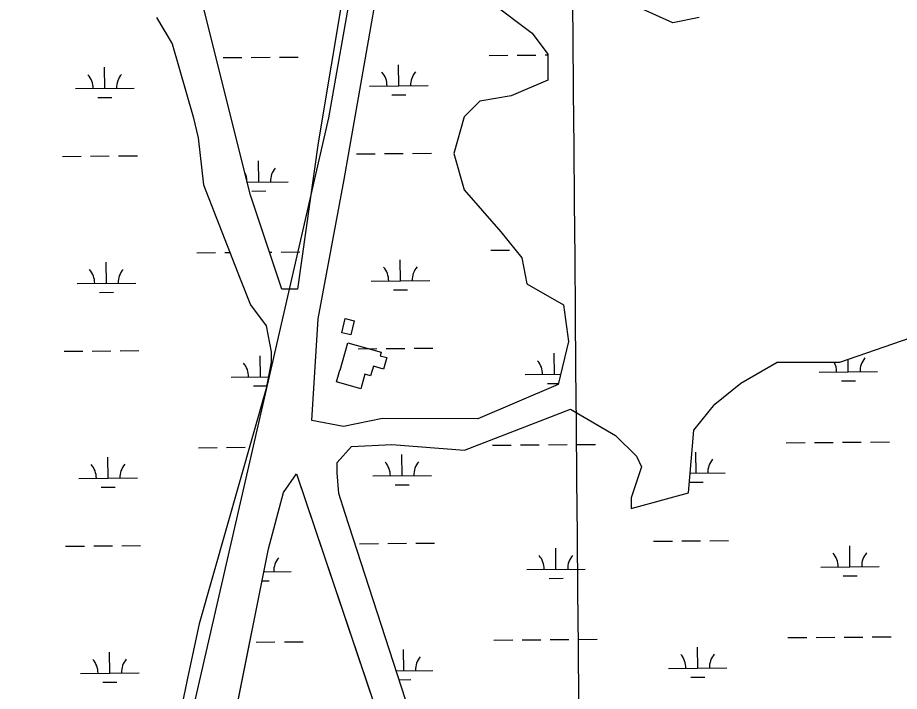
# Model space of a CAD drawing. Extents: x 3568792 to 3606828, y 529143 to 554785.
# Drawn here: x 3596385 to 3597890, y 548975 to 550124 of the extents above; entities that cross this region are included whole.
import ezdxf

# ---------------------------------------------------------------- set-up
doc = ezdxf.new("R2010")
doc.units = 0
for name, color, linetype in [('V-BLDG-OTLN', 7, 'Continuous'), ('V-GRID-MAJR', 7, 'Continuous'), ('V-TOPO-SHOR', 7, 'Continuous'), ('V-UTIL-LINE', 7, 'Continuous'), ('V-WETL-SWMP', 7, 'Continuous')]:
    doc.layers.add(name, color=color, linetype=linetype)

msp = doc.modelspace()

# ---------------------------------------------------------------- linework, layer by layer
at = {"layer": 'V-BLDG-OTLN'}
for points in [[(3596959.3468265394, 549607.1253846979), (3596953.6028380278, 549582.9234331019), (3596938.5578681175, 549586.4944259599), (3596944.3028566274, 549610.6963775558)], [(3596948.8738474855, 549569.3094603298), (3597005.6067340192, 549553.3604922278), (3597003.923737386, 549547.3735042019), (3597015.2487147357, 549544.1895105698), (3597009.7337257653, 549524.5725498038), (3596992.230760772, 549529.4935399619), (3596987.6317699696, 549513.1355726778), (3596977.7157898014, 549515.9235671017), (3596970.6808038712, 549490.9036171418), (3596929.0658871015, 549502.6045937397), (3596934.7838756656, 549522.940553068), (3596935.755873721, 549522.6675536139)]]:
    msp.add_lwpolyline(points, close=True, dxfattribs=at)
at = {"layer": 'V-GRID-MAJR'}
msp.add_spline([(3597466.983, 534753.91), (3597414.107, 540812.762), (3597361.214, 546873.547), (3597308.3200000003, 552934.3470000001), (3597308.3030000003, 552936.264)], degree=3, dxfattribs=at)
at = {"layer": 'V-TOPO-SHOR'}
for p, q in [((3596622.1010005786, 550124.4660038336), (3596648.8170005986, 550079.9080039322)), ((3596648.8170005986, 550079.9080039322), (3596684.4390006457, 549955.1460042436)), ((3596684.4390006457, 549955.1460042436), (3596693.344000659, 549919.5000043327)), ((3596693.344000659, 549919.5000043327), (3596702.2500006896, 549839.2960045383)), ((3596702.2500006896, 549839.2960045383), (3596764.588000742, 549678.8880049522)), ((3596764.588000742, 549678.8880049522), (3596782.3990007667, 549634.331005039)), ((3596782.3990007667, 549634.331005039), (3596809.1150007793, 549598.6840051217)), ((3597788.716542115, 549536.3047107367), (3597993.5405288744, 549607.5967178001)), ((3596809.1150007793, 549598.6840051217), (3596818.0200007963, 549554.1270052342)), ((3596818.0200007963, 549554.1270052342), (3596818.0200008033, 549536.3040052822)), ((3596818.0200008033, 549536.3040052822), (3596809.115000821, 549491.7460054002)), ((3597619.512554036, 549500.6587043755), (3597681.8505505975, 549536.3047062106)), ((3597681.8505505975, 549536.3047062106), (3597788.716542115, 549536.3047107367)), ((3597574.985556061, 549465.0127032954), (3597619.512554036, 549500.6587043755)), ((3596809.115000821, 549491.7460054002), (3596694.6549964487, 549089.6779766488)), ((3597148.0447377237, 549386.0361399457), (3597328.883726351, 549456.432146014)), ((3597328.883726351, 549456.432146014), (3597405.7825672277, 549411.5426973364)), ((3597539.364557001, 549420.4547027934), (3597574.985556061, 549465.0127032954)), ((3597405.7825672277, 549411.5426973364), (3597441.4045628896, 549375.8966996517)), ((3597530.4585531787, 549313.5157048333), (3597539.3645570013, 549420.4547027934)), ((3596930.6997541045, 549365.4701312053), (3596954.7927533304, 549392.3301316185)), ((3596954.7927533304, 549392.3301316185), (3597023.6887480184, 549396.0311344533)), ((3597023.6887480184, 549396.0311344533), (3597148.0447377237, 549386.0361399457)), ((3597441.4045628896, 549375.8966996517), (3597450.309561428, 549358.0737004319)), ((3596930.1977533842, 549347.5111315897), (3596930.6997541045, 549365.4701312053)), ((3596838.679972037, 549314.0952426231), (3596861.2769408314, 549345.964234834)), ((3596861.2769408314, 549345.964234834), (3597280.5348296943, 548102.1842070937)), ((3596933.4927516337, 549312.362132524), (3596930.1977533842, 549347.5111315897)), ((3597450.309561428, 549358.0737004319), (3597432.498560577, 549304.6047008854)), ((3596813.2700226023, 549217.5612552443), (3596838.679972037, 549314.0952426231)), ((3596943.9587493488, 549278.0181337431), (3596933.4927516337, 549312.362132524)), ((3597432.4985598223, 549286.7817012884), (3597530.4585531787, 549313.5157048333)), ((3597432.498560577, 549304.6047008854), (3597432.4985598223, 549286.7817012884)), ((3597086.587719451, 548839.4391496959), (3596943.9587493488, 549278.0181337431)), ((3596651.524611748, 548410.3784038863), (3596813.2700226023, 549217.5612552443)), ((3596694.6549964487, 549089.6779766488), (3596676.832996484, 549005.0229768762)), ((3596676.832996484, 549005.0229768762), (3596619.9899966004, 548735.0259776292))]:
    msp.add_line(p, q, dxfattribs=at)
for points in [[(3597245.482, 552370.175), (3597245.482, 552289.971), (3597236.576, 551978.067), (3597174.238, 551505.755), (3597111.9, 551095.824), (3597076.279, 550766.0970000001), (3596987.224, 550445.281), (3596898.17, 549910.588), (3596862.548, 549661.0650000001), (3596835.832, 549661.0650000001), (3596782.399, 549821.473), (3596675.534, 550249.227), (3596693.345, 550293.785), (3596728.967, 550400.723), (3596764.589, 550694.804), (3596773.494, 550819.566), (3596800.21, 550944.328), (3596826.927, 551033.443), (3596844.737, 551113.647), (3596853.643, 551167.116)], [(3597307.501, 549498.578), (3597170.382, 549439.446), (3597008.075, 549440.367), (3596941.454, 549426.64), (3596887.473, 549436.763), (3596898.309, 549610.68), (3596942.697, 549848.207), (3597040.657, 550409.635), (3597174.238, 551122.558), (3597236.576, 551692.897), (3597308.703, 552315.419)], [(3597192.052, 550151.202), (3597263.295, 550097.732), (3597290.012, 550062.086), (3597290.012, 550017.528), (3597227.674, 549990.794), (3597174.241, 549981.882), (3597147.525, 549955.148), (3597129.714, 549892.767), (3597147.525, 549830.386), (3597209.863, 549759.094), (3597245.485, 549714.536), (3597254.39, 549669.978), (3597316.728, 549634.332), (3597325.633, 549571.951), (3597307.501, 549498.578)], [(3597548.269, 550124.4670000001), (3597503.742, 550115.555), (3597423.593, 550151.202)]]:
    msp.add_lwpolyline(points, dxfattribs=at)
at = {"layer": 'V-UTIL-LINE'}
msp.add_lwpolyline([(3596478.018005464, 548044.0498855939), (3596916.395128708, 549953.510066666), (3597037.5198864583, 550639.8866939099), (3597192.291576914, 551830.9533117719), (3597296.860367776, 552939.3820949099)], dxfattribs=at)
at = {"layer": 'V-WETL-SWMP'}
for p, q in [((3596622.101000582, 550124.4660038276), (3596648.817000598, 550079.9080039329)), ((3596648.817000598, 550079.9080039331), (3596684.4390006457, 549955.1460042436)), ((3596735.9048702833, 550056.1823839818), (3596767.903731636, 550056.4523324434)), ((3596783.9031623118, 550056.5873066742), (3596815.9020236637, 550056.8572551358)), ((3596831.90145434, 550056.9922293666), (3596863.900315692, 550057.2621778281)), ((3597189.834901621, 550060.0118921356), (3597221.8334026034, 550060.2818375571)), ((3597237.8326530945, 550060.4168102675), (3597269.831154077, 550060.6867556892)), ((3597285.830404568, 550060.8217283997), (3597290.0159700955, 550060.857038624)), ((3596533.748135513, 550003.7331535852), (3596533.4444434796, 550039.7318725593)), ((3597035.6782338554, 550007.9675922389), (3597035.3745158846, 550043.9663106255)), ((3596985.6805760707, 550007.5458025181), (3597085.6758916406, 550008.3893819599)), ((3596483.7499146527, 550003.3113591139), (3596583.7463563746, 550004.1549480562)), ((3596521.878736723, 549988.2014720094), (3596545.877882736, 549988.4039333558)), ((3597023.8089813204, 549992.4359120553), (3597047.807857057, 549992.6383711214)), ((3596684.4390006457, 549955.1460042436), (3596693.344000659, 549919.5000043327)), ((3596693.344000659, 549919.5000043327), (3596702.25000069, 549839.2960045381)), ((3596461.316519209, 549887.6859993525), (3596493.31538056, 549887.955947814)), ((3596509.3148112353, 549888.090922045), (3596541.3136725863, 549888.3608705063)), ((3596557.313103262, 549888.4958447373), (3596589.311964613, 549888.7657931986)), ((3596963.247527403, 549891.9204468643), (3596995.246028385, 549892.1903922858)), ((3597011.2452788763, 549892.3253649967), (3597043.2437798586, 549892.5953104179)), ((3597059.2430303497, 549892.7302831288), (3597091.241531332, 549893.0002285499)), ((3596796.5402802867, 549844.0823504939), (3596796.236588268, 549880.0810695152)), ((3596776.792168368, 549843.9157516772), (3596846.538501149, 549844.5041449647)), ((3596702.25000069, 549839.2960045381), (3596764.5880007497, 549678.8880049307)), ((3596784.6708814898, 549828.5506688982), (3596808.6700275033, 549828.7531302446)), ((3596690.712990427, 549723.1143069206), (3596722.711851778, 549723.3842553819)), ((3596738.7112824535, 549723.5192296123), (3596747.2154656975, 549723.5909725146)), ((3596814.8142115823, 549724.1612402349), (3596818.708433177, 549724.1940926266)), ((3596834.7078638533, 549724.3290668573), (3596866.7067252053, 549724.5990153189)), ((3597192.641550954, 549727.348735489), (3597224.6400519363, 549727.6186809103)), ((3596536.5545451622, 549671.069991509), (3596536.2508531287, 549707.068710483)), ((3597038.4848831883, 549675.3044355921), (3597038.1811652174, 549711.3031539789)), ((3596764.58800075, 549678.8880049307), (3596782.3990007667, 549634.3310050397)), ((3596486.5563243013, 549670.6481970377), (3596586.5527660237, 549671.49178598)), ((3596988.4872254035, 549674.8826458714), (3597088.4825409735, 549675.7262253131)), ((3596524.6851463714, 549655.5383099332), (3596548.6842923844, 549655.7407712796)), ((3597026.6156306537, 549659.7727554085), (3597050.6145063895, 549659.9752144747)), ((3596782.399000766, 549634.3310050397), (3596809.1150007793, 549598.6840051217)), ((3597788.716542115, 549536.3047107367), (3597993.540528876, 549607.5967178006)), ((3596809.1150007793, 549598.6840051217), (3596818.0200007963, 549554.1270052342)), ((3596966.0541767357, 549559.2572902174), (3596998.0526777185, 549559.5272356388)), ((3597014.0519282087, 549559.6622083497), (3597046.050429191, 549559.9321537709)), ((3597062.049679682, 549560.0671264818), (3597094.0481806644, 549560.337071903)), ((3596464.122928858, 549555.0228372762), (3596496.121790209, 549555.2927857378)), ((3596512.1212208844, 549555.4277599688), (3596544.1200822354, 549555.6977084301)), ((3596560.119512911, 549555.832682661), (3596592.118374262, 549556.1026311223)), ((3596799.3466925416, 549511.4191964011), (3596799.0430005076, 549547.4179153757)), ((3596818.0200007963, 549554.1270052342), (3596818.0200008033, 549536.3040052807)), ((3597301.274203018, 549515.6536182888), (3597300.970485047, 549551.6523366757)), ((3597803.1267881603, 549519.8873426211), (3597802.9465050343, 549541.2576590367)), ((3596818.0200008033, 549536.3040052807), (3596809.115000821, 549491.7460054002)), ((3597619.512554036, 549500.6587043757), (3597681.8505505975, 549536.3047062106)), ((3597681.8505505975, 549536.3047062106), (3597788.716542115, 549536.3047107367)), ((3596749.3484716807, 549510.9974019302), (3596813.0698621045, 549511.5349676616)), ((3597251.276545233, 549515.2318285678), (3597311.73564751, 549515.7418730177)), ((3597753.1285692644, 549519.4655481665), (3597853.1250070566, 549520.3091370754)), ((3596787.4772937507, 549495.8875148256), (3596809.980629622, 549496.077357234)), ((3597289.4049504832, 549500.1219381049), (3597307.9113333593, 549500.27806146)), ((3597574.985556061, 549465.0127032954), (3597619.512554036, 549500.6587043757)), ((3597791.2573891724, 549504.3556612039), (3597815.2565342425, 549504.5581225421)), ((3596809.115000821, 549491.7460054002), (3596694.6549964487, 549089.6779766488)), ((3597148.0447377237, 549386.036139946), (3597328.883726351, 549456.4321460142)), ((3597328.883726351, 549456.4321460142), (3597405.782567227, 549411.5426973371)), ((3597539.3645570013, 549420.4547027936), (3597574.985556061, 549465.0127032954)), ((3597405.782567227, 549411.5426973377), (3597441.4045628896, 549375.8966996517)), ((3597530.4585531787, 549313.5157048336), (3597539.3645570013, 549420.4547027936)), ((3596693.519400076, 549390.4511448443), (3596725.518261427, 549390.7210933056)), ((3596741.5176921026, 549390.8560675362), (3596773.5165534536, 549391.1260159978)), ((3596930.6997541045, 549365.4701312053), (3596954.7927533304, 549392.3301316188)), ((3596954.7927533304, 549392.3301316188), (3597023.6887480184, 549396.0311344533)), ((3597023.6887480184, 549396.0311344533), (3597148.0447377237, 549386.036139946)), ((3597195.4093736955, 549394.6852520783), (3597227.4082337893, 549394.9552005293)), ((3597243.4076638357, 549395.0901747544), (3597275.4065239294, 549395.3601232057)), ((3597291.4059539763, 549395.495097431), (3597323.4048140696, 549395.765045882)), ((3597339.404244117, 549395.9000201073), (3597371.40310421, 549396.1699685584)), ((3597697.299494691, 549398.9192922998), (3597729.298354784, 549399.1892407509)), ((3597745.297784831, 549399.3242149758), (3597777.296644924, 549399.5941634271)), ((3597793.296074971, 549399.7291376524), (3597825.294935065, 549399.9990861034)), ((3597841.2943651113, 549400.1340603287), (3597873.2932252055, 549400.4040087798)), ((3597041.2509323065, 549342.6409372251), (3597040.947241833, 549378.6396558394)), ((3597441.4045628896, 549375.8966996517), (3597450.309561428, 549358.0737004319)), ((3597543.1410533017, 549346.8749774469), (3597542.8373628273, 549382.8736960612)), ((3596539.3609548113, 549338.4068294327), (3596539.0572627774, 549374.4055484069)), ((3596930.1977533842, 549347.5111315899), (3596930.6997541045, 549365.4701312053)), ((3596933.4927516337, 549312.362132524), (3596930.1977533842, 549347.5111315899)), ((3597450.309561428, 549358.0737004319), (3597432.498560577, 549304.6047008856)), ((3597533.2297886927, 549346.7913641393), (3597593.1392721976, 549347.2967719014)), ((3596489.3627339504, 549337.9850349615), (3596589.3591756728, 549338.8286239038)), ((3596991.2527134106, 549342.2191427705), (3597091.2491512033, 549343.0627316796)), ((3597531.94372784, 549331.348965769), (3597555.2707993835, 549331.5457573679)), ((3596527.4915560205, 549322.875147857), (3596551.490702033, 549323.0776092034)), ((3597029.3815333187, 549327.1092558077), (3597053.3806783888, 549327.3117171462)), ((3596943.9587493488, 549278.0181337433), (3596933.4927516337, 549312.362132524)), ((3597432.4985598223, 549286.7817012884), (3597530.4585531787, 549313.5157048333)), ((3597432.498560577, 549304.6047008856), (3597432.4985598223, 549286.7817012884)), ((3597086.587719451, 548839.4391496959), (3596943.9587493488, 549278.0181337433)), ((3596968.8193138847, 549226.5937841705), (3597000.818173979, 549226.8637326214)), ((3597016.8176040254, 549226.998706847), (3597048.816464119, 549227.2686552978)), ((3597064.8158941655, 549227.4036295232), (3597096.8147542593, 549227.6735779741)), ((3597470.7094348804, 549230.8278243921), (3597502.7082949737, 549231.0977728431)), ((3597518.7077250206, 549231.2327470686), (3597550.7065851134, 549231.5026955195)), ((3597566.706015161, 549231.637669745), (3597598.704875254, 549231.9076181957)), ((3596466.929338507, 549222.3596751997), (3596498.928199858, 549222.6296236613)), ((3596514.9276305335, 549222.7645978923), (3596546.9264918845, 549223.0345463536)), ((3596562.92592256, 549223.1695205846), (3596594.9247839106, 549223.4394690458)), ((3597304.0430623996, 549182.9901436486), (3597303.7393719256, 549218.9888622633)), ((3597805.9331833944, 549187.2241838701), (3597805.6294929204, 549223.2229024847)), ((3597254.0448435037, 549182.568349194), (3597354.041281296, 549183.4119381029)), ((3597755.9349644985, 549186.8023894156), (3597855.9314022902, 549187.6459783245)), ((3596805.4998271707, 549178.7844610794), (3596852.154718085, 549179.1780505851)), ((3597292.1736634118, 549167.4584622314), (3597316.1728084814, 549167.6609235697)), ((3597794.0637844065, 549171.6925024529), (3597818.0629294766, 549171.8949637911)), ((3596802.402376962, 549163.3267817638), (3596814.286267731, 549163.4270365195)), ((3596694.6549964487, 549089.6779766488), (3596676.832996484, 549005.0229768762)), ((3597198.2157689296, 549062.0220933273), (3597230.214629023, 549062.2920417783)), ((3597246.2140590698, 549062.4270160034), (3597278.2129191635, 549062.6969644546)), ((3597294.21234921, 549062.8319386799), (3597326.2112093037, 549063.101887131)), ((3597342.2106393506, 549063.2368613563), (3597374.209499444, 549063.5068098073)), ((3597700.105889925, 549066.2561335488), (3597732.104750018, 549066.5260819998)), ((3597748.104180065, 549066.6610562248), (3597780.1030401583, 549066.9310046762)), ((3597796.102470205, 549067.0659789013), (3597828.1013302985, 549067.3359273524)), ((3597844.1007603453, 549067.4709015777), (3597876.099620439, 549067.7408500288)), ((3596792.3258495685, 549058.5980538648), (3596824.3246945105, 549058.8680021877)), ((3596840.3241169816, 549059.0029763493), (3596872.3229619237, 549059.2729246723)), ((3597044.0573275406, 549009.9777784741), (3597043.7536370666, 549045.9764970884)), ((3597545.9474485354, 549014.2118186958), (3597545.6437580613, 549050.2105373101)), ((3596542.16736446, 549005.7436673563), (3596541.8636724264, 549041.7423863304)), ((3597495.949229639, 549013.7900242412), (3597595.9456674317, 549014.6336131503)), ((3596492.1691435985, 549005.321872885), (3596592.165585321, 549006.1654618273)), ((3596676.832996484, 549005.0229768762), (3596619.989996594, 548735.0259776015)), ((3597031.1627344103, 549009.8689972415), (3597094.055546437, 549010.3995729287)), ((3596530.2979656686, 548990.2119857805), (3596554.297111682, 548990.4144471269)), ((3597036.1674521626, 548994.4796690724), (3597056.187073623, 548994.6485583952)), ((3597534.078049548, 548998.6801372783), (3597558.077194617, 548998.8825986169))]:
    msp.add_line(p, q, dxfattribs=at)
for points in [[(3596987.224, 550445.281), (3596898.17, 549910.588), (3596862.548, 549661.0650000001), (3596835.832, 549661.0650000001), (3596782.399, 549821.473), (3596675.534, 550249.227)], [(3597192.052, 550151.202), (3597263.295, 550097.732), (3597290.012, 550062.086), (3597290.012, 550017.528), (3597227.674, 549990.794), (3597174.241, 549981.882), (3597147.525, 549955.148), (3597129.714, 549892.767), (3597147.525, 549830.386), (3597209.863, 549759.094), (3597245.485, 549714.536), (3597254.39, 549669.978), (3597316.728, 549634.332), (3597325.633, 549571.951), (3597307.501, 549498.578), (3597170.382, 549439.446), (3597008.075, 549440.367), (3596941.454, 549426.64), (3596887.473, 549436.763), (3596898.309, 549610.68), (3596942.697, 549848.207), (3597040.657, 550409.635)], [(3597548.269, 550124.4670000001), (3597503.742, 550115.555), (3597423.593, 550151.202)], [(3595645.8680000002, 543614.172), (3595684.622, 543799.404), (3595781.679, 544294.388), (3595882.808, 544837.199), (3595976.966, 545245.636), (3595955.188, 545250.174), (3595842.961, 544751.104), (3595811.682, 544755.846), (3595924.798, 545275.203), (3596003.198, 545614.805), (3596097.866, 546066.29), (3596165.573, 546352.378), (3596170.472, 546375.0920000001), (3596208.193, 546369.235), (3596441.946, 547461.139), (3596651.5270000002, 548410.379), (3596813.269, 549217.561), (3596838.679, 549314.095), (3596861.276, 549345.964), (3597280.534, 548102.184), (3597825.02, 546417.545), (3598407.602, 544670.1680000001), (3598690.609, 543768.733)]]:
    msp.add_lwpolyline(points, dxfattribs=at)
for centre, radius, start, end in [((3596478.5031597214, 550003.7419165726), 35.24628790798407, 359.7115265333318, 41.255184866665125), ((3596588.985100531, 550004.6739631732), 35.246287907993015, 139.71152352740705, 181.25518186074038), ((3596980.433879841, 550007.9763604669), 35.246287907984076, 359.7115178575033, 41.25517619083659), ((3597090.9145764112, 550008.908396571), 35.24628790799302, 139.71153221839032, 181.25519055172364), ((3596741.2953044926, 549844.0911134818), 35.24628790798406, 1.4155140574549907, 26.638440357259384), ((3596851.7772453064, 549845.0231600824), 35.246287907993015, 139.7115235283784, 181.25518186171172), ((3596481.30956937, 549671.0787544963), 35.24628790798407, 359.7115265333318, 41.255184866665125), ((3596591.7915101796, 549672.0108010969), 35.246287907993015, 139.71152352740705, 181.25518186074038), ((3596983.2405291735, 549675.3132038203), 35.246287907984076, 359.7115178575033, 41.25517619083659), ((3597093.721225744, 549676.2452399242), 35.24628790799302, 139.71153221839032, 181.25519055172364), ((3597858.363751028, 549520.8281521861), 35.246287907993, 139.71152354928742, 181.25518188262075), ((3596744.101716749, 549511.4279593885), 35.24628790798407, 359.7115265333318, 41.255184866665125), ((3597246.0298490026, 549515.6623865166), 35.246287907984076, 359.7115178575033, 41.25517619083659), ((3597747.881814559, 549519.896105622), 35.24628790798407, 359.7115265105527, 27.745263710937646), ((3596484.1159790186, 549338.4155924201), 35.24628790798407, 359.7115265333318, 41.255184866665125), ((3596594.5979198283, 549339.3476390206), 35.246287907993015, 139.71152352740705, 181.25518186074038), ((3596986.0059587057, 549342.649700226), 35.24628790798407, 359.7115265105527, 41.25518484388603), ((3597096.487895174, 549343.58174679), 35.246287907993, 139.71152354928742, 181.25518188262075), ((3597598.378016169, 549347.8157870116), 35.246287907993, 139.71152354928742, 181.25518188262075), ((3597750.688209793, 549187.2329468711), 35.24628790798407, 359.7115265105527, 41.25518484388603), ((3597861.170146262, 549188.1649934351), 35.246287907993, 139.71152354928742, 181.25518188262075), ((3596857.3934594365, 549179.6970656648), 35.24628790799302, 139.71152390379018, 181.2551822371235), ((3597248.798088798, 549182.9989066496), 35.24628790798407, 359.7115265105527, 41.25518484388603), ((3597359.2800252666, 549183.9309532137), 35.246287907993, 139.71152354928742, 181.25518188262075), ((3596597.4043294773, 549006.6844769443), 35.246287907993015, 139.71152352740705, 181.25518186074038), ((3597099.294290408, 549010.9185880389), 35.246287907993, 139.71152354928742, 181.25518188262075), ((3597490.7024749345, 549014.2205816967), 35.24628790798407, 359.7115265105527, 41.25518484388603), ((3597601.184411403, 549015.1526282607), 35.246287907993, 139.71152354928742, 181.25518188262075), ((3596486.9223886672, 549005.7524303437), 35.24628790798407, 359.7115265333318, 41.255184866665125)]:
    msp.add_arc(centre, radius, start, end, dxfattribs=at)

doc.saveas('drawing.dxf')
